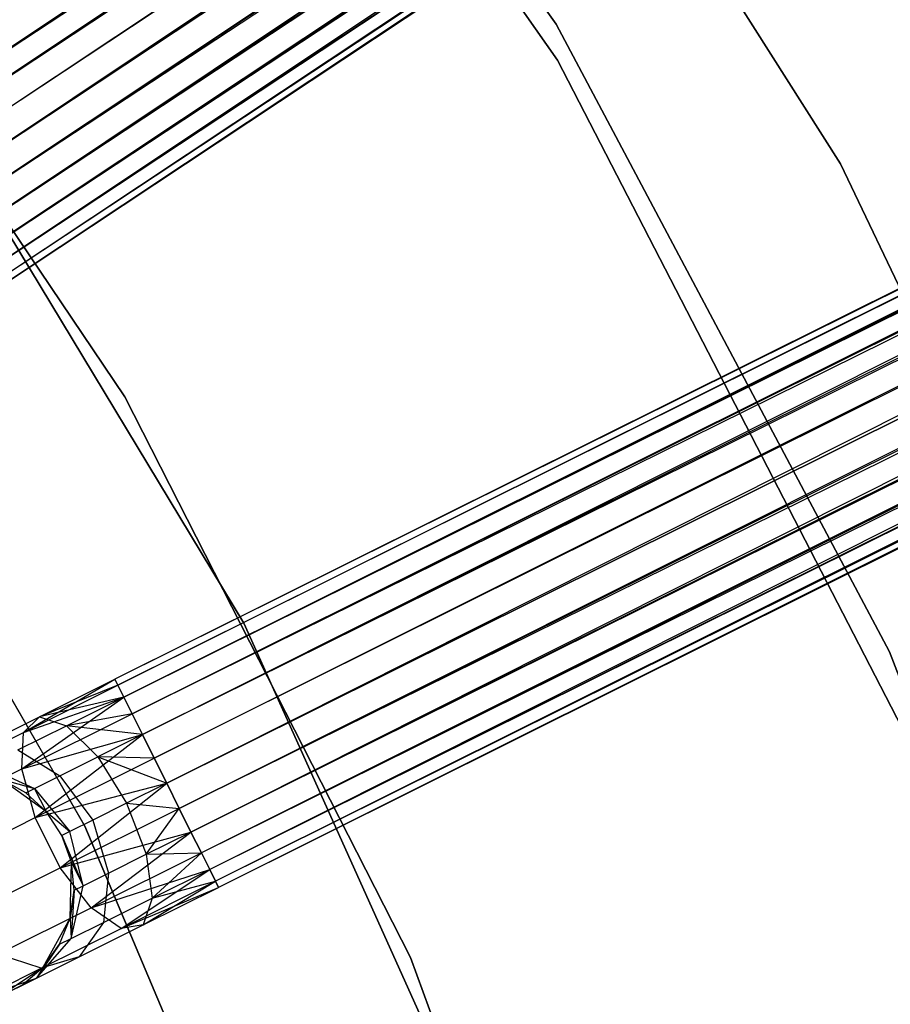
# Model space of a CAD drawing. Extents: x -189 to 189, y -189 to 189.
# Tile 274 of 338: x 37.45 to 44.89, y 17.34 to 25.75. Entities that reach past the tile are written whole.
import ezdxf

# ---------------------------------------------------------------- set-up
doc = ezdxf.new("R2010")
doc.units = 0
doc.header["$LTSCALE"] = 25.4
doc.layers.get('0').update_dxf_attribs({"linetype": 'CONTINUOUS'})

# ---------------------------------------------------------------- blocks, each defined once
blk = doc.blocks.new('NL2500012474_STL')
at = {"color": 0}
for p, q in [((226.9879, 24.4442, 176.7515), (331.3014, 93.7566, 176.9319)), ((226.9879, 24.4442, 176.7515), (331.3014, 93.7566, 176.9319)), ((227.0975, 24.2789, 176.6146), (331.3014, 93.7566, 176.9319)), ((227.0975, 24.2789, 176.6146), (331.3014, 93.7566, 176.9319)), ((331.3896, 93.6233, 178.2485), (226.9879, 24.4442, 178.2485)), ((331.3896, 93.6233, 178.2485), (226.9879, 24.4442, 178.2485)), ((331.4992, 93.4579, 176.6146), (227.0975, 24.2789, 176.6146)), ((331.4992, 93.4579, 176.6146), (227.0975, 24.2789, 176.6146)), ((227.222, 24.091, 176.5291), (331.4992, 93.4579, 176.6146)), ((227.222, 24.091, 176.5291), (331.4992, 93.4579, 176.6146)), ((227.3542, 23.8915, 176.5), (331.4992, 93.4579, 176.6146)), ((227.3542, 23.8915, 176.5), (331.4992, 93.4579, 176.6146)), ((331.6237, 93.2701, 178.4709), (226.9879, 24.4442, 178.2485)), ((331.6237, 93.2701, 178.4709), (226.9879, 24.4442, 178.2485)), ((331.6237, 93.2701, 178.4709), (227.0975, 24.2789, 178.3855)), ((331.6237, 93.2701, 178.4709), (227.0975, 24.2789, 178.3855)), ((331.6237, 93.2701, 178.4709), (227.222, 24.091, 178.4709)), ((331.6237, 93.2701, 178.4709), (227.222, 24.091, 178.4709)), ((331.756, 93.0706, 178.5), (227.3542, 23.8915, 178.5)), ((331.756, 93.0706, 178.5), (227.3542, 23.8915, 178.5)), ((227.3542, 23.8915, 176.5), (331.756, 93.0706, 176.5)), ((227.3542, 23.8915, 176.5), (331.756, 93.0706, 176.5)), ((227.4864, 23.692, 176.5291), (331.756, 93.0706, 176.5)), ((227.4864, 23.692, 176.5291), (331.756, 93.0706, 176.5)), ((227.6109, 23.5041, 176.6146), (331.756, 93.0706, 176.5)), ((227.6109, 23.5041, 176.6146), (331.756, 93.0706, 176.5)), ((331.8881, 92.8711, 178.4709), (227.4864, 23.692, 178.4709)), ((331.8881, 92.8711, 178.4709), (227.4864, 23.692, 178.4709)), ((332.0126, 92.6832, 176.6146), (227.6109, 23.5041, 176.6146)), ((332.0126, 92.6832, 176.6146), (227.6109, 23.5041, 176.6146)), ((332.0126, 92.6832, 176.6146), (227.7205, 23.3387, 176.7515)), ((332.0126, 92.6832, 176.6146), (227.7205, 23.3387, 176.7515)), ((332.0126, 92.6832, 176.6146), (227.8088, 23.2054, 176.9319)), ((332.0126, 92.6832, 176.6146), (227.8088, 23.2054, 176.9319)), ((332.1222, 92.5178, 178.2485), (227.4864, 23.692, 178.4709)), ((332.1222, 92.5178, 178.2485), (227.4864, 23.692, 178.4709)), ((332.1222, 92.5178, 178.2485), (227.6109, 23.5041, 178.3855)), ((332.1222, 92.5178, 178.2485), (227.6109, 23.5041, 178.3855)), ((332.1222, 92.5178, 178.2485), (227.7205, 23.3387, 178.2485)), ((332.1222, 92.5178, 178.2485), (227.7205, 23.3387, 178.2485)), ((332.2105, 92.3845, 176.9319), (227.8088, 23.2054, 176.9319)), ((332.2105, 92.3845, 176.9319), (227.8088, 23.2054, 176.9319)), ((332.2105, 92.3845, 176.9319), (227.8707, 23.112, 177.1454)), ((332.2105, 92.3845, 176.9319), (227.8707, 23.112, 177.1454)), ((332.2105, 92.3845, 176.9319), (227.9025, 23.0639, 177.3795)), ((332.2105, 92.3845, 176.9319), (227.9025, 23.0639, 177.3795)), ((332.2724, 92.2911, 177.8546), (227.7205, 23.3387, 178.2485)), ((332.2724, 92.2911, 177.8546), (227.7205, 23.3387, 178.2485)), ((332.2724, 92.2911, 177.8546), (227.8088, 23.2054, 178.0681)), ((332.2724, 92.2911, 177.8546), (227.8088, 23.2054, 178.0681)), ((332.2724, 92.2911, 177.8546), (227.8707, 23.112, 177.8546)), ((332.2724, 92.2911, 177.8546), (227.8707, 23.112, 177.8546)), ((332.3043, 92.243, 177.3795), (227.8707, 23.112, 177.8546)), ((332.3043, 92.243, 177.3795), (227.8707, 23.112, 177.8546)), ((332.3043, 92.243, 177.3795), (227.9025, 23.0639, 177.3795)), ((332.3043, 92.243, 177.3795), (227.9025, 23.0639, 177.6205)), ((332.3043, 92.243, 177.3795), (227.9025, 23.0639, 177.3795)), ((332.3043, 92.243, 177.3795), (227.9025, 23.0639, 177.6205)), ((341.687, 75.9954, 177.3795), (229.5753, 20.1704, 177.6205)), ((341.687, 75.9954, 177.3795), (229.5753, 20.1704, 177.3795)), ((341.687, 75.9954, 177.3795), (229.5753, 20.1704, 177.6205)), ((341.687, 75.9954, 177.3795), (229.5753, 20.1704, 177.3795)), ((341.7127, 75.9438, 177.8546), (229.5753, 20.1704, 177.6205)), ((341.7127, 75.9438, 177.8546), (229.5753, 20.1704, 177.6205)), ((229.601, 20.1188, 177.1454), (341.687, 75.9954, 177.3795)), ((229.601, 20.1188, 177.1454), (341.687, 75.9954, 177.3795)), ((341.7127, 75.9438, 177.8546), (229.601, 20.1188, 177.8546)), ((341.7127, 75.9438, 177.8546), (229.601, 20.1188, 177.8546)), ((229.651, 20.0185, 176.9319), (341.687, 75.9954, 177.3795)), ((229.651, 20.0185, 176.9319), (341.687, 75.9954, 177.3795)), ((341.7127, 75.9438, 177.8546), (229.651, 20.0185, 178.0681)), ((341.7127, 75.9438, 177.8546), (229.651, 20.0185, 178.0681)), ((229.651, 20.0185, 176.9319), (341.7627, 75.8435, 176.9319)), ((229.651, 20.0185, 176.9319), (341.7627, 75.8435, 176.9319)), ((229.7222, 19.8754, 176.7515), (341.7627, 75.8435, 176.9319)), ((229.7222, 19.8754, 176.7515), (341.7627, 75.8435, 176.9319)), ((229.8107, 19.6978, 176.6146), (341.7627, 75.8435, 176.9319)), ((229.8107, 19.6978, 176.6146), (341.7627, 75.8435, 176.9319)), ((341.834, 75.7004, 178.2485), (229.651, 20.0185, 178.0681)), ((341.834, 75.7004, 178.2485), (229.651, 20.0185, 178.0681)), ((341.834, 75.7004, 178.2485), (229.7222, 19.8754, 178.2485)), ((341.834, 75.7004, 178.2485), (229.7222, 19.8754, 178.2485)), ((341.9224, 75.5228, 176.6146), (229.8107, 19.6978, 176.6146)), ((341.9224, 75.5228, 176.6146), (229.8107, 19.6978, 176.6146)), ((229.9111, 19.496, 176.5291), (341.9224, 75.5228, 176.6146)), ((229.9111, 19.496, 176.5291), (341.9224, 75.5228, 176.6146)), ((230.0178, 19.2818, 176.5), (341.9224, 75.5228, 176.6146)), ((230.0178, 19.2818, 176.5), (341.9224, 75.5228, 176.6146)), ((342.0229, 75.321, 178.4709), (229.7222, 19.8754, 178.2485)), ((342.0229, 75.321, 178.4709), (229.7222, 19.8754, 178.2485)), ((342.0229, 75.321, 178.4709), (229.8107, 19.6978, 178.3855)), ((342.0229, 75.321, 178.4709), (229.8107, 19.6978, 178.3855)), ((342.0229, 75.321, 178.4709), (229.9111, 19.496, 178.4709)), ((342.0229, 75.321, 178.4709), (229.9111, 19.496, 178.4709)), ((342.1295, 75.1068, 178.5), (230.0178, 19.2818, 178.5)), ((342.1295, 75.1068, 178.5), (230.0178, 19.2818, 178.5)), ((230.0178, 19.2818, 176.5), (342.1295, 75.1068, 176.5)), ((230.0178, 19.2818, 176.5), (342.1295, 75.1068, 176.5)), ((230.1245, 19.0676, 176.5291), (342.1295, 75.1068, 176.5)), ((230.1245, 19.0676, 176.5291), (342.1295, 75.1068, 176.5)), ((230.2249, 18.8658, 176.6146), (342.1295, 75.1068, 176.5)), ((230.2249, 18.8658, 176.6146), (342.1295, 75.1068, 176.5)), ((342.2362, 74.8926, 178.4709), (230.1245, 19.0676, 178.4709)), ((342.2362, 74.8926, 178.4709), (230.1245, 19.0676, 178.4709)), ((342.3367, 74.6908, 176.6146), (230.2249, 18.8658, 176.6146)), ((342.3367, 74.6908, 176.6146), (230.2249, 18.8658, 176.6146)), ((342.3367, 74.6908, 176.6146), (230.3134, 18.6882, 176.7515)), ((342.3367, 74.6908, 176.6146), (230.3134, 18.6882, 176.7515)), ((342.3367, 74.6908, 176.6146), (230.3846, 18.5451, 176.9319)), ((342.3367, 74.6908, 176.6146), (230.3846, 18.5451, 176.9319)), ((342.4251, 74.5132, 178.2485), (230.1245, 19.0676, 178.4709)), ((342.4251, 74.5132, 178.2485), (230.1245, 19.0676, 178.4709)), ((342.4251, 74.5132, 178.2485), (230.2249, 18.8658, 178.3855)), ((342.4251, 74.5132, 178.2485), (230.2249, 18.8658, 178.3855)), ((342.4251, 74.5132, 178.2485), (230.3134, 18.6882, 178.2485)), ((342.4251, 74.5132, 178.2485), (230.3134, 18.6882, 178.2485)), ((342.4964, 74.3701, 176.9319), (230.3846, 18.5451, 176.9319)), ((342.4964, 74.3701, 176.9319), (230.3846, 18.5451, 176.9319)), ((342.4964, 74.3701, 176.9319), (230.4346, 18.4448, 177.1454)), ((342.4964, 74.3701, 176.9319), (230.4346, 18.4448, 177.1454)), ((342.4964, 74.3701, 176.9319), (230.4603, 18.3932, 177.3795)), ((342.4964, 74.3701, 176.9319), (230.4603, 18.3932, 177.3795)), ((342.5463, 74.2698, 177.8546), (230.3134, 18.6882, 178.2485)), ((342.5463, 74.2698, 177.8546), (230.3134, 18.6882, 178.2485)), ((342.5463, 74.2698, 177.8546), (230.3846, 18.5451, 178.0681)), ((342.5463, 74.2698, 177.8546), (230.3846, 18.5451, 178.0681)), ((342.5463, 74.2698, 177.8546), (230.4346, 18.4448, 177.8546)), ((342.5463, 74.2698, 177.8546), (230.4346, 18.4448, 177.8546)), ((342.572, 74.2182, 177.3795), (230.4346, 18.4448, 177.8546)), ((342.572, 74.2182, 177.3795), (230.4346, 18.4448, 177.8546)), ((342.572, 74.2182, 177.3795), (230.4603, 18.3932, 177.3795)), ((342.572, 74.2182, 177.3795), (230.4603, 18.3932, 177.6205)), ((342.572, 74.2182, 177.3795), (230.4603, 18.3932, 177.3795)), ((342.572, 74.2182, 177.3795), (230.4603, 18.3932, 177.6205)), ((229.4967, 30.9461, 20), (233.3558, 25.459, 20)), ((233.3558, 25.459, 19), (229.4967, 30.9461, 19)), ((233.3558, 25.459, 19), (229.4967, 30.9461, 19)), ((229.4967, 30.9461, 20), (233.3558, 25.459, 20)), ((233.3454, 25.7643, 20), (229.86, 30.7337, 20)), ((229.86, 30.7337, 26.5), (233.3454, 25.7643, 26.5)), ((229.86, 30.7337, 26.5), (233.3454, 25.7643, 26.5)), ((233.3454, 25.7643, 20), (229.86, 30.7337, 20)), ((232.4884, 29.7523, 20), (235.7752, 24.5727, 20)), ((235.7752, 24.5727, 26.5), (232.4884, 29.7523, 26.5)), ((232.4884, 29.7523, 20), (235.7752, 24.5727, 20)), ((235.7752, 24.5727, 26.5), (232.4884, 29.7523, 26.5)), ((229.6583, 22.5815, 186), (226.6561, 27.0384, 186)), ((226.6561, 27.0384, 187), (229.6583, 22.5815, 187)), ((229.6583, 22.5815, 186), (226.6561, 27.0384, 186)), ((226.6561, 27.0384, 187), (229.6583, 22.5815, 187)), ((236.1937, 20.4042, 20), (233.3454, 25.7643, 20)), ((233.3454, 25.7643, 26.5), (236.1937, 20.4042, 26.5)), ((233.3454, 25.7643, 26.5), (236.1937, 20.4042, 26.5)), ((233.3454, 25.7643, 26.5), (233.3454, 25.7643, 20)), ((236.1937, 20.4042, 20), (233.3454, 25.7643, 20)), ((233.3454, 25.7643, 26.5), (233.3454, 25.7643, 20)), ((233.3558, 25.459, 20), (236.4317, 19.4975, 20)), ((236.4317, 19.4975, 19), (233.3558, 25.459, 19)), ((233.3558, 25.459, 19), (233.3558, 25.459, 20)), ((233.3558, 25.459, 19), (233.3558, 25.459, 20)), ((236.4317, 19.4975, 19), (233.3558, 25.459, 19)), ((233.3558, 25.459, 20), (236.4317, 19.4975, 20)), ((230.6756, 20.6508, 186), (227.8987, 25.2444, 186)), ((227.8987, 25.2444, 178.5), (230.6756, 20.6508, 178.5)), ((230.6756, 20.6508, 186), (227.8987, 25.2444, 186)), ((227.8987, 25.2444, 178.5), (230.6756, 20.6508, 178.5)), ((235.7752, 24.5727, 20), (238.4137, 19.0346, 20)), ((238.4137, 19.0346, 26.5), (235.7752, 24.5727, 26.5)), ((235.7752, 24.5727, 20), (238.4137, 19.0346, 20)), ((235.7752, 24.5727, 20), (235.7752, 24.5727, 26.5)), ((238.4137, 19.0346, 26.5), (235.7752, 24.5727, 26.5)), ((235.7752, 24.5727, 20), (235.7752, 24.5727, 26.5)), ((226.7035, 23.4418, 186), (229.3168, 18.9155, 186)), ((229.3168, 18.9155, 178.5), (226.7035, 23.4418, 178.5)), ((229.3168, 18.9155, 178.5), (226.7035, 23.4418, 178.5)), ((226.7035, 23.4418, 186), (229.3168, 18.9155, 186)), ((232.1014, 17.7953, 186), (229.6583, 22.5815, 186)), ((229.6583, 22.5815, 186), (229.6583, 22.5815, 187)), ((229.6583, 22.5815, 187), (232.1014, 17.7953, 187)), ((229.6583, 22.5815, 186), (229.6583, 22.5815, 187)), ((232.1014, 17.7953, 186), (229.6583, 22.5815, 186)), ((229.6583, 22.5815, 187), (232.1014, 17.7953, 187)), ((232.8786, 15.7561, 186), (230.6756, 20.6508, 186)), ((230.6756, 20.6508, 178.5), (232.8786, 15.7561, 178.5)), ((230.6756, 20.6508, 186), (230.6756, 20.6508, 178.5)), ((232.8786, 15.7561, 186), (230.6756, 20.6508, 186)), ((230.6756, 20.6508, 178.5), (232.8786, 15.7561, 178.5)), ((230.6756, 20.6508, 186), (230.6756, 20.6508, 178.5)), ((238.3618, 14.7347, 20), (236.1937, 20.4042, 20)), ((236.1937, 20.4042, 26.5), (238.3618, 14.7347, 26.5)), ((236.1937, 20.4042, 26.5), (238.3618, 14.7347, 26.5)), ((236.1937, 20.4042, 26.5), (236.1937, 20.4042, 20)), ((238.3618, 14.7347, 20), (236.1937, 20.4042, 20)), ((236.1937, 20.4042, 26.5), (236.1937, 20.4042, 20)), ((228.7944, 19.7171, 177.3246), (229.5753, 20.1704, 177.3795)), ((228.7944, 19.7171, 177.3246), (229.5753, 20.1704, 177.3795)), ((228.7944, 19.7171, 177.3246), (229.601, 20.1188, 177.1454)), ((228.7944, 19.7171, 177.3246), (229.601, 20.1188, 177.1454)), ((228.9315, 19.8498, 177.7636), (229.5753, 20.1704, 177.3795)), ((228.9315, 19.8498, 177.7636), (229.5753, 20.1704, 177.6205)), ((228.9315, 19.8498, 177.7636), (229.5753, 20.1704, 177.3795)), ((228.9315, 19.8498, 177.7636), (229.5753, 20.1704, 177.6205)), ((229.601, 20.1188, 177.8546), (228.9315, 19.8498, 177.7636)), ((229.601, 20.1188, 177.8546), (228.9315, 19.8498, 177.7636)), ((229.5753, 20.1704, 177.3795), (229.601, 20.1188, 177.1454)), ((229.601, 20.1188, 177.8546), (229.5753, 20.1704, 177.6205)), ((229.601, 20.1188, 177.8546), (229.5753, 20.1704, 177.6205)), ((229.5753, 20.1704, 177.3795), (229.601, 20.1188, 177.1454)), ((229.601, 20.1188, 177.1454), (229.651, 20.0185, 176.9319)), ((229.651, 20.0185, 178.0681), (229.601, 20.1188, 177.8546)), ((229.651, 20.0185, 178.0681), (229.601, 20.1188, 177.8546)), ((229.601, 20.1188, 177.1454), (229.651, 20.0185, 176.9319)), ((228.7807, 19.4066, 176.9607), (229.651, 20.0185, 176.9319)), ((228.7807, 19.4066, 176.9607), (229.651, 20.0185, 176.9319)), ((228.7944, 19.7171, 177.3246), (229.651, 20.0185, 176.9319)), ((228.7944, 19.7171, 177.3246), (229.651, 20.0185, 176.9319)), ((229.651, 20.0185, 178.0681), (228.9315, 19.8498, 177.7636)), ((229.651, 20.0185, 178.0681), (228.9315, 19.8498, 177.7636)), ((229.1604, 19.7742, 178.1771), (229.651, 20.0185, 178.0681)), ((229.1604, 19.7742, 178.1771), (229.651, 20.0185, 178.0681)), ((229.651, 20.0185, 176.9319), (229.7222, 19.8754, 176.7515)), ((229.7222, 19.8754, 178.2485), (229.651, 20.0185, 178.0681)), ((229.7222, 19.8754, 178.2485), (229.651, 20.0185, 178.0681)), ((229.651, 20.0185, 176.9319), (229.7222, 19.8754, 176.7515)), ((228.3857, 19.578, 178.171), (228.9315, 19.8498, 177.7636)), ((228.3857, 19.578, 178.171), (228.9315, 19.8498, 177.7636)), ((228.7807, 19.4066, 176.9607), (229.7222, 19.8754, 176.7515)), ((228.7807, 19.4066, 176.9607), (229.7222, 19.8754, 176.7515)), ((228.7944, 19.7171, 177.3246), (228.9315, 19.8498, 177.7636)), ((228.7944, 19.7171, 177.3246), (228.9315, 19.8498, 177.7636)), ((228.9315, 19.8498, 177.7636), (229.1604, 19.7742, 178.1771)), ((228.9315, 19.8498, 177.7636), (229.1604, 19.7742, 178.1771)), ((229.7222, 19.8754, 178.2485), (229.1604, 19.7742, 178.1771)), ((229.7222, 19.8754, 178.2485), (229.1604, 19.7742, 178.1771)), ((229.7222, 19.8754, 176.7515), (229.8107, 19.6978, 176.6146)), ((229.8107, 19.6978, 178.3855), (229.7222, 19.8754, 178.2485)), ((229.8107, 19.6978, 178.3855), (229.7222, 19.8754, 178.2485)), ((229.7222, 19.8754, 176.7515), (229.8107, 19.6978, 176.6146)), ((228.7446, 19.5672, 178.4875), (229.1604, 19.7742, 178.1771)), ((228.7446, 19.5672, 178.4875), (229.1604, 19.7742, 178.1771)), ((229.4288, 19.5077, 178.4703), (229.1604, 19.7742, 178.1771)), ((229.8107, 19.6978, 178.3855), (229.1604, 19.7742, 178.1771)), ((229.4288, 19.5077, 178.4703), (229.1604, 19.7742, 178.1771)), ((229.8107, 19.6978, 178.3855), (229.1604, 19.7742, 178.1771)), ((228.1106, 19.3766, 177.8351), (228.7944, 19.7171, 177.3246)), ((228.1106, 19.3766, 177.8351), (228.7944, 19.7171, 177.3246)), ((228.7807, 19.4066, 176.9607), (228.7944, 19.7171, 177.3246)), ((228.7807, 19.4066, 176.9607), (228.7944, 19.7171, 177.3246)), ((228.7807, 19.4066, 176.9607), (229.8107, 19.6978, 176.6146)), ((228.7807, 19.4066, 176.9607), (229.8107, 19.6978, 176.6146)), ((228.8934, 18.9892, 176.7552), (229.8107, 19.6978, 176.6146)), ((228.8934, 18.9892, 176.7552), (229.8107, 19.6978, 176.6146)), ((229.8107, 19.6978, 178.3855), (229.4288, 19.5077, 178.4703)), ((229.8107, 19.6978, 178.3855), (229.4288, 19.5077, 178.4703)), ((229.8107, 19.6978, 176.6146), (229.9111, 19.496, 176.5291)), ((229.9111, 19.496, 178.4709), (229.8107, 19.6978, 178.3855)), ((229.9111, 19.496, 178.4709), (229.8107, 19.6978, 178.3855)), ((229.8107, 19.6978, 176.6146), (229.9111, 19.496, 176.5291)), ((228.7446, 19.5672, 178.4875), (229.1052, 19.3465, 178.7119)), ((228.7446, 19.5672, 178.4875), (229.1052, 19.3465, 178.7119)), ((228.4667, 19.4288, 178.952), (228.8889, 19.2388, 179.0735)), ((228.4667, 19.4288, 178.952), (228.8889, 19.2388, 179.0735)), ((228.8934, 18.9892, 176.7552), (229.9111, 19.496, 176.5291)), ((228.8934, 18.9892, 176.7552), (229.9111, 19.496, 176.5291)), ((229.1052, 19.3465, 178.7119), (229.4288, 19.5077, 178.4703)), ((229.1052, 19.3465, 178.7119), (229.4288, 19.5077, 178.4703)), ((229.9111, 19.496, 178.4709), (229.4288, 19.5077, 178.4703)), ((229.4288, 19.5077, 178.4703), (230.0178, 19.2818, 178.5)), ((229.9111, 19.496, 178.4709), (229.4288, 19.5077, 178.4703)), ((229.4288, 19.5077, 178.4703), (230.0178, 19.2818, 178.5)), ((229.4288, 19.5077, 178.4703), (229.6752, 19.1112, 178.5761)), ((229.4288, 19.5077, 178.4703), (229.6752, 19.1112, 178.5761)), ((229.9111, 19.496, 176.5291), (230.0178, 19.2818, 176.5)), ((230.0178, 19.2818, 178.5), (229.9111, 19.496, 178.4709)), ((230.0178, 19.2818, 178.5), (229.9111, 19.496, 178.4709)), ((229.9111, 19.496, 176.5291), (230.0178, 19.2818, 176.5)), ((227.9825, 19.0091, 177.5565), (228.7807, 19.4066, 176.9607)), ((227.9825, 19.0091, 177.5565), (228.7807, 19.4066, 176.9607)), ((228.8934, 18.9892, 176.7552), (228.7807, 19.4066, 176.9607)), ((228.8934, 18.9892, 176.7552), (228.7807, 19.4066, 176.9607)), ((228.8889, 19.2388, 179.0735), (229.1052, 19.3465, 178.7119)), ((228.8889, 19.2388, 179.0735), (229.1052, 19.3465, 178.7119)), ((229.1052, 19.3465, 178.7119), (229.3848, 18.9666, 178.7929)), ((229.1052, 19.3465, 178.7119), (229.3848, 18.9666, 178.7929)), ((228.9899, 19.0373, 185), (228.6019, 19.3176, 185)), ((228.813, 19.201, 179.5), (228.6019, 19.3176, 185)), ((228.9899, 19.0373, 185), (228.6019, 19.3176, 185)), ((228.813, 19.201, 179.5), (228.6019, 19.3176, 179.5)), ((228.813, 19.201, 179.5), (228.6019, 19.3176, 185)), ((228.6019, 19.3176, 179.5), (228.8889, 19.2388, 179.0735)), ((228.6019, 19.3176, 179.5), (228.8889, 19.2388, 179.0735)), ((228.813, 19.201, 179.5), (228.6019, 19.3176, 179.5)), ((228.8934, 18.9892, 176.7552), (230.0178, 19.2818, 176.5)), ((228.8934, 18.9892, 176.7552), (230.0178, 19.2818, 176.5)), ((229.1067, 18.5608, 176.7552), (230.0178, 19.2818, 176.5)), ((229.1067, 18.5608, 176.7552), (230.0178, 19.2818, 176.5)), ((230.0178, 19.2818, 178.5), (229.6752, 19.1112, 178.5761)), ((230.0178, 19.2818, 178.5), (229.6752, 19.1112, 178.5761)), ((230.1245, 19.0676, 178.4709), (230.0178, 19.2818, 178.5)), ((230.0178, 19.2818, 176.5), (230.1245, 19.0676, 176.5291)), ((230.1245, 19.0676, 178.4709), (230.0178, 19.2818, 178.5)), ((230.0178, 19.2818, 176.5), (230.1245, 19.0676, 176.5291)), ((228.813, 19.201, 179.5), (228.8889, 19.2388, 179.0735)), ((228.813, 19.201, 179.5), (228.8889, 19.2388, 179.0735)), ((228.9899, 19.0373, 179.5), (228.813, 19.201, 179.5)), ((228.813, 19.201, 179.5), (228.9899, 19.0373, 185)), ((228.813, 19.201, 179.5), (228.9899, 19.0373, 185)), ((228.9899, 19.0373, 179.5), (228.813, 19.201, 179.5)), ((228.9899, 19.0373, 179.5), (228.8889, 19.2388, 179.0735)), ((228.8889, 19.2388, 179.0735), (229.1908, 18.87, 179.1173)), ((228.8889, 19.2388, 179.0735), (229.1908, 18.87, 179.1173)), ((228.9899, 19.0373, 179.5), (228.8889, 19.2388, 179.0735)), ((229.6752, 19.1112, 178.5761), (229.3848, 18.9666, 178.7929)), ((229.6752, 19.1112, 178.5761), (229.3848, 18.9666, 178.7929)), ((229.6752, 19.1112, 178.5761), (230.1245, 19.0676, 178.4709)), ((229.6752, 19.1112, 178.5761), (230.1245, 19.0676, 178.4709)), ((229.6752, 19.1112, 178.5761), (229.8431, 18.6757, 178.4703)), ((229.6752, 19.1112, 178.5761), (229.8431, 18.6757, 178.4703)), ((229.1226, 18.836, 185), (228.9899, 19.0373, 185)), ((229.1226, 18.836, 179.5), (228.9899, 19.0373, 179.5)), ((228.9899, 19.0373, 179.5), (228.9899, 19.0373, 185)), ((229.1226, 18.836, 185), (228.9899, 19.0373, 185)), ((228.9899, 19.0373, 179.5), (228.9899, 19.0373, 185)), ((228.9899, 19.0373, 179.5), (229.1908, 18.87, 179.1173)), ((228.9899, 19.0373, 179.5), (229.1908, 18.87, 179.1173)), ((229.1226, 18.836, 179.5), (228.9899, 19.0373, 179.5)), ((229.1067, 18.5608, 176.7552), (230.1245, 19.0676, 176.5291)), ((229.1067, 18.5608, 176.7552), (230.1245, 19.0676, 176.5291)), ((229.8431, 18.6757, 178.4703), (230.1245, 19.0676, 178.4709)), ((229.8431, 18.6757, 178.4703), (230.1245, 19.0676, 178.4709)), ((230.2249, 18.8658, 178.3855), (230.1245, 19.0676, 178.4709)), ((230.1245, 19.0676, 176.5291), (230.2249, 18.8658, 176.6146)), ((230.2249, 18.8658, 178.3855), (230.1245, 19.0676, 178.4709)), ((230.1245, 19.0676, 176.5291), (230.2249, 18.8658, 176.6146)), ((228.0306, 18.5596, 177.3992), (228.8934, 18.9892, 176.7552)), ((228.0306, 18.5596, 177.3992), (228.8934, 18.9892, 176.7552)), ((229.1067, 18.5608, 176.7552), (228.8934, 18.9892, 176.7552)), ((229.1067, 18.5608, 176.7552), (228.8934, 18.9892, 176.7552)), ((229.3848, 18.9666, 178.7929), (229.1908, 18.87, 179.1173)), ((229.3848, 18.9666, 178.7929), (229.1908, 18.87, 179.1173)), ((229.3848, 18.9666, 178.7929), (229.5195, 18.5145, 178.7119)), ((229.3848, 18.9666, 178.7929), (229.5195, 18.5145, 178.7119)), ((229.1067, 18.5608, 176.7552), (230.2249, 18.8658, 176.6146)), ((229.1067, 18.5608, 176.7552), (230.2249, 18.8658, 176.6146)), ((229.1908, 18.87, 179.1173), (229.1226, 18.836, 179.5)), ((229.1908, 18.87, 179.1173), (229.1226, 18.836, 179.5)), ((229.3032, 18.4068, 179.0735), (229.1908, 18.87, 179.1173)), ((229.3032, 18.4068, 179.0735), (229.1908, 18.87, 179.1173)), ((229.3168, 18.9155, 186), (231.354, 14.1023, 186)), ((231.354, 14.1023, 178.5), (229.3168, 18.9155, 178.5)), ((229.3168, 18.9155, 178.5), (229.3168, 18.9155, 186)), ((229.3168, 18.9155, 178.5), (229.3168, 18.9155, 186)), ((231.354, 14.1023, 178.5), (229.3168, 18.9155, 178.5)), ((229.3168, 18.9155, 186), (231.354, 14.1023, 186)), ((229.3718, 18.2194, 176.9607), (230.2249, 18.8658, 176.6146)), ((229.3718, 18.2194, 176.9607), (230.2249, 18.8658, 176.6146)), ((229.8431, 18.6757, 178.4703), (230.2249, 18.8658, 178.3855)), ((229.8431, 18.6757, 178.4703), (230.2249, 18.8658, 178.3855)), ((230.3134, 18.6882, 178.2485), (230.2249, 18.8658, 178.3855)), ((230.2249, 18.8658, 176.6146), (230.3134, 18.6882, 176.7515)), ((230.2249, 18.8658, 176.6146), (230.3134, 18.6882, 176.7515)), ((230.3134, 18.6882, 178.2485), (230.2249, 18.8658, 178.3855)), ((229.2033, 18.6089, 185), (229.1226, 18.836, 185)), ((229.2033, 18.6089, 179.5), (229.1226, 18.836, 179.5)), ((229.1226, 18.836, 179.5), (229.1226, 18.836, 185)), ((229.2033, 18.6089, 185), (229.1226, 18.836, 185)), ((229.1226, 18.836, 179.5), (229.1226, 18.836, 185)), ((229.1226, 18.836, 179.5), (229.3032, 18.4068, 179.0735)), ((229.2033, 18.6089, 179.5), (229.1226, 18.836, 179.5)), ((229.1226, 18.836, 179.5), (229.3032, 18.4068, 179.0735)), ((229.3718, 18.2194, 176.9607), (230.3134, 18.6882, 176.7515)), ((229.3718, 18.2194, 176.9607), (230.3134, 18.6882, 176.7515)), ((229.5195, 18.5145, 178.7119), (229.8431, 18.6757, 178.4703)), ((229.5195, 18.5145, 178.7119), (229.8431, 18.6757, 178.4703)), ((229.8431, 18.6757, 178.4703), (230.3134, 18.6882, 178.2485)), ((229.8431, 18.6757, 178.4703), (230.3134, 18.6882, 178.2485)), ((229.8431, 18.6757, 178.4703), (229.8941, 18.3008, 178.1771)), ((229.8431, 18.6757, 178.4703), (229.8941, 18.3008, 178.1771)), ((229.8941, 18.3008, 178.1771), (230.3134, 18.6882, 178.2485)), ((229.8941, 18.3008, 178.1771), (230.3134, 18.6882, 178.2485)), ((230.3846, 18.5451, 178.0681), (230.3134, 18.6882, 178.2485)), ((230.3134, 18.6882, 176.7515), (230.3846, 18.5451, 176.9319)), ((230.3134, 18.6882, 176.7515), (230.3846, 18.5451, 176.9319)), ((230.3846, 18.5451, 178.0681), (230.3134, 18.6882, 178.2485)), ((229.1931, 18.1303, 185), (229.2033, 18.6089, 185)), ((229.1931, 18.1303, 185), (229.2033, 18.6089, 185)), ((229.2272, 18.369, 179.5), (229.2033, 18.6089, 185)), ((229.2272, 18.369, 179.5), (229.2033, 18.6089, 185)), ((229.2272, 18.369, 179.5), (229.2033, 18.6089, 179.5)), ((229.2033, 18.6089, 179.5), (229.2033, 18.6089, 185)), ((229.2033, 18.6089, 179.5), (229.2033, 18.6089, 185)), ((229.2033, 18.6089, 179.5), (229.3032, 18.4068, 179.0735)), ((229.2033, 18.6089, 179.5), (229.3032, 18.4068, 179.0735)), ((229.2272, 18.369, 179.5), (229.2033, 18.6089, 179.5)), ((228.2439, 18.1312, 177.3992), (229.1067, 18.5608, 176.7552)), ((228.2439, 18.1312, 177.3992), (229.1067, 18.5608, 176.7552)), ((229.3718, 18.2194, 176.9607), (229.1067, 18.5608, 176.7552)), ((229.3718, 18.2194, 176.9607), (229.1067, 18.5608, 176.7552)), ((229.3032, 18.4068, 179.0735), (229.5195, 18.5145, 178.7119)), ((229.3032, 18.4068, 179.0735), (229.5195, 18.5145, 178.7119)), ((229.3718, 18.2194, 176.9607), (230.3846, 18.5451, 176.9319)), ((229.3718, 18.2194, 176.9607), (230.3846, 18.5451, 176.9319)), ((229.5195, 18.5145, 178.7119), (229.4783, 18.0938, 178.4875)), ((229.5195, 18.5145, 178.7119), (229.4783, 18.0938, 178.4875)), ((229.628, 18.0432, 177.3246), (230.3846, 18.5451, 176.9319)), ((229.628, 18.0432, 177.3246), (230.3846, 18.5451, 176.9319)), ((229.8941, 18.3008, 178.1771), (230.3846, 18.5451, 178.0681)), ((229.8941, 18.3008, 178.1771), (230.3846, 18.5451, 178.0681)), ((230.4346, 18.4448, 177.8546), (230.3846, 18.5451, 178.0681)), ((230.3846, 18.5451, 176.9319), (230.4346, 18.4448, 177.1454)), ((230.3846, 18.5451, 176.9319), (230.4346, 18.4448, 177.1454)), ((230.4346, 18.4448, 177.8546), (230.3846, 18.5451, 178.0681)), ((229.628, 18.0432, 177.3246), (230.4346, 18.4448, 177.1454)), ((229.628, 18.0432, 177.3246), (230.4346, 18.4448, 177.1454)), ((229.8165, 18.0726, 177.7636), (230.4346, 18.4448, 177.8546)), ((229.8165, 18.0726, 177.7636), (230.4346, 18.4448, 177.8546)), ((229.8941, 18.3008, 178.1771), (230.4346, 18.4448, 177.8546)), ((229.8941, 18.3008, 178.1771), (230.4346, 18.4448, 177.8546)), ((230.4603, 18.3932, 177.6205), (230.4346, 18.4448, 177.8546)), ((230.4346, 18.4448, 177.1454), (230.4603, 18.3932, 177.3795)), ((230.4346, 18.4448, 177.1454), (230.4603, 18.3932, 177.3795)), ((230.4603, 18.3932, 177.6205), (230.4346, 18.4448, 177.8546)), ((229.1931, 18.1303, 179.5), (229.2272, 18.369, 179.5)), ((229.2272, 18.369, 179.5), (229.1931, 18.1303, 185)), ((229.2272, 18.369, 179.5), (229.1931, 18.1303, 185)), ((229.1931, 18.1303, 179.5), (229.2272, 18.369, 179.5)), ((229.2004, 17.9554, 178.952), (229.3032, 18.4068, 179.0735)), ((229.2004, 17.9554, 178.952), (229.3032, 18.4068, 179.0735)), ((229.2272, 18.369, 179.5), (229.2004, 17.9554, 178.952)), ((229.2272, 18.369, 179.5), (229.2004, 17.9554, 178.952)), ((229.2272, 18.369, 179.5), (229.3032, 18.4068, 179.0735)), ((229.2272, 18.369, 179.5), (229.3032, 18.4068, 179.0735)), ((229.628, 18.0432, 177.3246), (230.4603, 18.3932, 177.3795)), ((229.628, 18.0432, 177.3246), (230.4603, 18.3932, 177.3795)), ((229.8165, 18.0726, 177.7636), (230.4603, 18.3932, 177.6205)), ((229.8165, 18.0726, 177.7636), (230.4603, 18.3932, 177.3795)), ((229.8165, 18.0726, 177.7636), (230.4603, 18.3932, 177.6205)), ((229.8165, 18.0726, 177.7636), (230.4603, 18.3932, 177.3795)), ((229.4783, 18.0938, 178.4875), (229.8941, 18.3008, 178.1771)), ((229.4783, 18.0938, 178.4875), (229.8941, 18.3008, 178.1771)), ((229.8941, 18.3008, 178.1771), (229.8165, 18.0726, 177.7636)), ((229.8941, 18.3008, 178.1771), (229.8165, 18.0726, 177.7636)), ((228.5736, 17.8219, 177.5565), (229.3718, 18.2194, 176.9607)), ((228.5736, 17.8219, 177.5565), (229.3718, 18.2194, 176.9607)), ((229.628, 18.0432, 177.3246), (229.3718, 18.2194, 176.9607)), ((229.628, 18.0432, 177.3246), (229.3718, 18.2194, 176.9607)), ((228.9617, 17.7114, 185), (229.1931, 18.1303, 185)), ((228.9617, 17.7114, 185), (229.1931, 18.1303, 185)), ((229.1028, 17.9068, 179.5), (229.1931, 18.1303, 185)), ((229.1028, 17.9068, 179.5), (229.1931, 18.1303, 179.5)), ((229.1028, 17.9068, 179.5), (229.1931, 18.1303, 185)), ((229.1028, 17.9068, 179.5), (229.1931, 18.1303, 179.5)), ((229.1931, 18.1303, 179.5), (229.1931, 18.1303, 185)), ((229.1931, 18.1303, 179.5), (229.1931, 18.1303, 185)), ((229.1931, 18.1303, 179.5), (229.2004, 17.9554, 178.952)), ((229.1931, 18.1303, 179.5), (229.2004, 17.9554, 178.952)), ((229.2004, 17.9554, 178.952), (229.4783, 18.0938, 178.4875)), ((229.2004, 17.9554, 178.952), (229.4783, 18.0938, 178.4875)), ((229.4783, 18.0938, 178.4875), (229.2706, 17.8008, 178.171)), ((229.4783, 18.0938, 178.4875), (229.2706, 17.8008, 178.171)), ((228.9442, 17.7027, 177.8351), (229.628, 18.0432, 177.3246)), ((228.9442, 17.7027, 177.8351), (229.628, 18.0432, 177.3246)), ((229.2706, 17.8008, 178.171), (229.8165, 18.0726, 177.7636)), ((229.2706, 17.8008, 178.171), (229.8165, 18.0726, 177.7636)), ((229.8165, 18.0726, 177.7636), (229.628, 18.0432, 177.3246)), ((229.8165, 18.0726, 177.7636), (229.628, 18.0432, 177.3246)), ((228.9059, 17.6192, 178.7808), (229.2004, 17.9554, 178.952)), ((228.9059, 17.6192, 178.7808), (229.2004, 17.9554, 178.952)), ((229.1028, 17.9068, 179.5), (229.2004, 17.9554, 178.952)), ((229.1028, 17.9068, 179.5), (229.2004, 17.9554, 178.952)), ((229.1028, 17.9068, 179.5), (228.9059, 17.6192, 178.7808)), ((229.1028, 17.9068, 179.5), (228.9059, 17.6192, 178.7808)), ((228.9617, 17.7114, 179.5), (229.1028, 17.9068, 179.5)), ((229.1028, 17.9068, 179.5), (228.9617, 17.7114, 185)), ((229.1028, 17.9068, 179.5), (228.9617, 17.7114, 185)), ((228.9617, 17.7114, 179.5), (229.1028, 17.9068, 179.5)), ((228.9442, 17.7027, 177.8351), (228.5736, 17.8219, 177.5565)), ((228.9442, 17.7027, 177.8351), (228.5736, 17.8219, 177.5565)), ((228.9059, 17.6192, 178.7808), (229.2706, 17.8008, 178.171)), ((228.9059, 17.6192, 178.7808), (229.2706, 17.8008, 178.171)), ((229.2706, 17.8008, 178.171), (228.9442, 17.7027, 177.8351)), ((229.2706, 17.8008, 178.171), (228.9442, 17.7027, 177.8351)), ((233.9498, 12.7495, 186), (232.1014, 17.7953, 186)), ((232.1014, 17.7953, 186), (232.1014, 17.7953, 187)), ((232.1014, 17.7953, 187), (233.9498, 12.7495, 187)), ((232.1014, 17.7953, 186), (232.1014, 17.7953, 187)), ((233.9498, 12.7495, 186), (232.1014, 17.7953, 186)), ((232.1014, 17.7953, 187), (233.9498, 12.7495, 187)), ((228.4873, 17.4751, 178.599), (228.9442, 17.7027, 177.8351)), ((228.4873, 17.4751, 178.599), (228.9442, 17.7027, 177.8351)), ((228.5621, 17.4479, 185), (228.9617, 17.7114, 185)), ((228.5621, 17.4479, 185), (228.9617, 17.7114, 185)), ((228.7779, 17.5554, 179.5), (228.9617, 17.7114, 185)), ((228.7779, 17.5554, 179.5), (228.9617, 17.7114, 179.5)), ((228.7779, 17.5554, 179.5), (228.9617, 17.7114, 185)), ((228.7779, 17.5554, 179.5), (228.9617, 17.7114, 179.5)), ((228.9617, 17.7114, 179.5), (228.9059, 17.6192, 178.7808)), ((228.9617, 17.7114, 179.5), (228.9059, 17.6192, 178.7808)), ((228.9617, 17.7114, 179.5), (228.9617, 17.7114, 185)), ((228.9617, 17.7114, 179.5), (228.9617, 17.7114, 185)), ((228.4873, 17.4751, 178.599), (228.9059, 17.6192, 178.7808)), ((228.4873, 17.4751, 178.599), (228.9059, 17.6192, 178.7808)), ((228.5621, 17.4479, 179.5), (228.9059, 17.6192, 178.7808)), ((228.5621, 17.4479, 179.5), (228.9059, 17.6192, 178.7808)), ((228.7779, 17.5554, 179.5), (228.9059, 17.6192, 178.7808)), ((228.7779, 17.5554, 179.5), (228.9059, 17.6192, 178.7808)), ((228.7779, 17.5554, 179.5), (228.5621, 17.4479, 185)), ((228.7779, 17.5554, 179.5), (228.5621, 17.4479, 185))]:
    blk.add_line(p, q, dxfattribs=at)

msp = doc.modelspace()

# ---------------------------------------------------------------- block references
at = {"color": 0}
msp.add_blockref('NL2500012474_STL', (-191.3111, -0.0584, -1716.743), dxfattribs=at)

doc.saveas('drawing.dxf')
